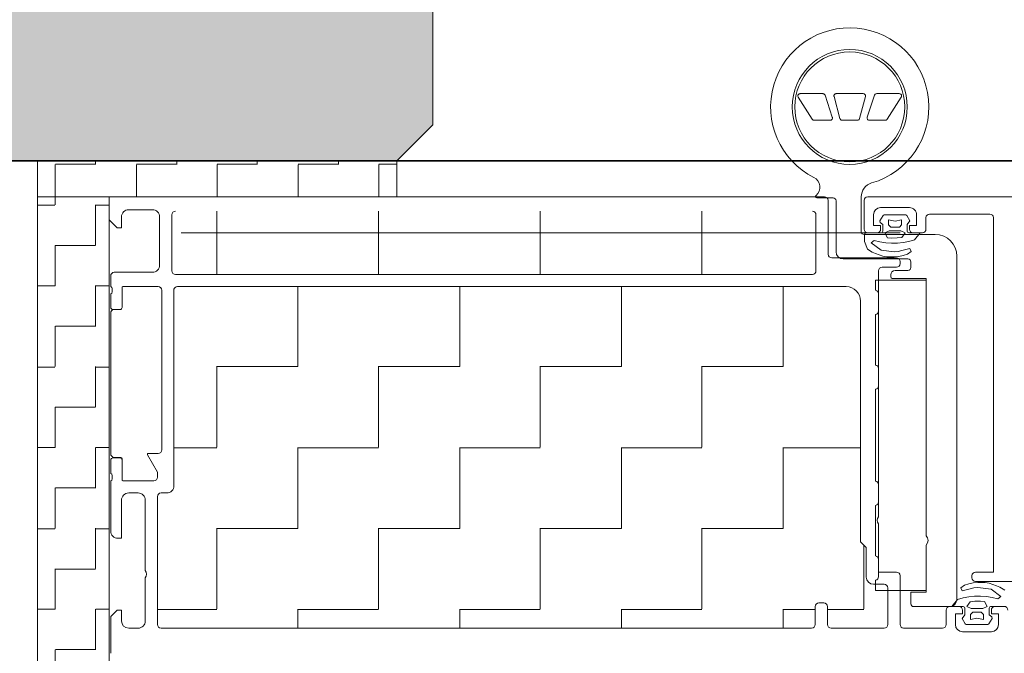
# Model space of a CAD drawing. Header units: metres. Extents: x 1314 to 1415, y -87 to -52.
# Tile 565 of 656: x 1411.6113 to 1411.7483, y -76.2249 to -76.1367. Entities that reach past the tile are written whole.
import ezdxf

# ---------------------------------------------------------------- set-up
doc = ezdxf.new("R2010")
doc.units = ezdxf.units.M
doc.header["$PDMODE"] = 65
for name, pattern in [('AUSGEZOGEN', [0]), ('GETRENNT2_S10', [0.045, 0.02, -0.01, 0, -0.005, 0, -0.01]), ('STRICHPUNKT2_S5', [0.49999999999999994, 0.35, -0.05, 0.05, -0.05]), ('VERDECKT2_S2', [0.15000000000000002, 0.1, -0.05])]:
    doc.linetypes.add(name, pattern=pattern)
for name, color, linetype, lineweight in [('XR$8$Achsen', 4, 'AUSGEZOGEN', 13), ('XR$8$Fenster', 3, 'AUSGEZOGEN', 18), ('XR$8$Maßlinie 1_50', 7, 'AUSGEZOGEN', 25), ('XR$8$Muster', 4, 'AUSGEZOGEN', 13), ('XR$8$Möblierung', 4, 'AUSGEZOGEN', 13), ('XR$8$SNL_D_BD_FL_250', 7, 'AUSGEZOGEN', 18), ('XR$8$Wand Mauerwerk tr_1', 42, 'AUSGEZOGEN', 18)]:
    doc.layers.add(name, color=color, linetype=linetype, lineweight=lineweight)
doc.styles.add('ARIAL', font='arial.ttf')
doc.dimstyles.new('DIMSTYLE_29', dxfattribs={"dimtxt": 0.04, "dimasz": 0.03, "dimexe": 0, "dimexo": 1e-06, "dimgap": 0.02, "dimtad": 2, "dimdec": 1, "dimlfac": 100, "dimrnd": 0.5, "dimzin": 4, "dimdsep": 46, "dimtxsty": 'ARIAL', "dimblk1": 'ALL_ML_KREIS', "dimblk2": 'ALL_ML_KREIS', "dimsah": 1, "dimcen": 0, "dimse1": 1, "dimse2": 1, "dimclrd": 7, "dimclre": 7, "dimclrt": 7, "dimadec": 0, "dimazin": 0, "dimtfac": 1, "dimtdec": 0, "dimtix": 1, "dimtmove": 2, "dimatfit": 3, "dimfxl": 0, "dimtvp": 1.2, "dimtzin": 0, "dimlwd": 0, "dimlwe": 25, "dimarcsym": 0})
doc.dimstyles.new('DIMSTYLE_47', dxfattribs={"dimtxt": 0.04, "dimasz": 0.03, "dimexe": 0, "dimexo": 1e-06, "dimgap": 0.02, "dimtad": 2, "dimdec": 1, "dimlfac": 100, "dimrnd": 0.5, "dimzin": 12, "dimdsep": 46, "dimtxsty": 'ARIAL', "dimblk1": 'ALL_ML_KREIS', "dimblk2": 'ALL_ML_KREIS', "dimsah": 1, "dimcen": 0, "dimse1": 1, "dimse2": 1, "dimclrd": 7, "dimclre": 7, "dimclrt": 7, "dimadec": 0, "dimazin": 0, "dimtfac": 1, "dimtdec": 0, "dimtix": 1, "dimtmove": 2, "dimatfit": 3, "dimfxl": 0, "dimtvp": 1.2, "dimtzin": 0, "dimlwd": 0, "dimlwe": 25, "dimarcsym": 0})
doc.dimstyles.new('DIMSTYLE_49', dxfattribs={"dimtxt": 0.03, "dimasz": 0.03, "dimexe": 0, "dimexo": 1e-06, "dimgap": 0.015, "dimtad": 2, "dimdec": 0, "dimlfac": 100, "dimrnd": 0.5, "dimzin": 12, "dimdsep": 46, "dimtxsty": 'ARIAL', "dimblk1": 'ALL_ML_KREIS', "dimblk2": 'ALL_ML_KREIS', "dimsah": 1, "dimcen": 0, "dimse1": 1, "dimse2": 1, "dimclrd": 7, "dimclre": 7, "dimclrt": 7, "dimadec": 0, "dimazin": 0, "dimtfac": 1, "dimtdec": 0, "dimtix": 1, "dimtmove": 2, "dimatfit": 3, "dimfxl": 0, "dimtzin": 0, "dimlwd": 0, "dimlwe": 25, "dimarcsym": 0})
pattern_1 = [(90.00000000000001, (-0.02250000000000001, 0.0225), (-0.01125, 0.01125), [0.01125, -0.01125]), (180, (-0.02250000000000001, 0.0225), (-0.01125, -0.01125), [0.01125, -0.01125])]

# ---------------------------------------------------------------- blocks, each defined once
blk = doc.blocks.new('ALL_ML_KREIS')
at = {"color": 0, "linetype": 'ByBlock', "lineweight": -2}
for p, q in [((0, -0.5), (0, 0.5)), ((-1, 0), (0.5, 0))]:
    blk.add_line(p, q, dxfattribs=at)
blk.add_circle((0, 0), 0.15, dxfattribs=at)
blk = doc.blocks.new('*D398')
at = {"layer": 'DEFPOINTS', "color": 7, "linetype": 'AUSGEZOGEN', "lineweight": 25, "transparency": 33554687}
for p in [(1411.647754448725, -76.15636920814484), (1411.61942368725, -76.29636920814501), (1411.914987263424, -76.29636920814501)]:
    blk.add_point(p, dxfattribs=at)
at = {"layer": 'XR$8$Maßlinie 1_50', "color": 7, "linetype": 'AUSGEZOGEN', "lineweight": -2, "transparency": 33554687}
blk.add_line((1411.914987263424, -76.29636920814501), (1411.914987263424, -76.15636920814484), dxfattribs=at)
at = {"layer": 'XR$8$Maßlinie 1_50', "color": 7, "linetype": 'AUSGEZOGEN', "lineweight": 25, "transparency": 33554687, "xscale": 0.03, "yscale": 0.03, "zscale": 0.03}
for p, rotation in [((1411.914987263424, -76.15636920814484), 90), ((1411.914987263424, -76.29636920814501), 270)]:
    blk.add_blockref('ALL_ML_KREIS', p, dxfattribs=dict(at, rotation=rotation))
at = {"layer": 'XR$8$Maßlinie 1_50', "color": 7, "linetype": 'AUSGEZOGEN', "lineweight": 25, "transparency": 33554687, "insert": (1411.847696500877, -76.26766456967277), "char_height": 0.03, "width": 0.06, "attachment_point": 5, "rotation": 90, "style": 'ARIAL'}
blk.add_mtext('\\A1;{14}', dxfattribs=at)
blk = doc.blocks.new('*D399')
at = {"layer": 'DEFPOINTS', "color": 7, "linetype": 'AUSGEZOGEN', "lineweight": 25, "transparency": 33554687}
for p in [(1411.526784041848, -76.00636920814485), (1411.647754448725, -76.15636920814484), (1411.914987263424, -76.15636920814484)]:
    blk.add_point(p, dxfattribs=at)
at = {"layer": 'XR$8$Maßlinie 1_50', "color": 7, "linetype": 'AUSGEZOGEN', "lineweight": -2, "transparency": 33554687}
blk.add_line((1411.914987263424, -76.15636920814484), (1411.914987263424, -76.00636920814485), dxfattribs=at)
at = {"layer": 'XR$8$Maßlinie 1_50', "color": 7, "linetype": 'AUSGEZOGEN', "lineweight": 25, "transparency": 33554687, "xscale": 0.03, "yscale": 0.03, "zscale": 0.03}
for p, rotation in [((1411.914987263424, -76.00636920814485), 90), ((1411.914987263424, -76.15636920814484), 270)]:
    blk.add_blockref('ALL_ML_KREIS', p, dxfattribs=dict(at, rotation=rotation))
at = {"layer": 'XR$8$Maßlinie 1_50', "color": 7, "linetype": 'AUSGEZOGEN', "lineweight": 25, "transparency": 33554687, "insert": (1411.847696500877, -76.082838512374), "char_height": 0.03, "width": 0.06, "attachment_point": 5, "rotation": 90, "style": 'ARIAL'}
blk.add_mtext('\\A1;{15}', dxfattribs=at)
blk = doc.blocks.new('*D403')
at = {"layer": 'DEFPOINTS', "color": 7, "linetype": 'AUSGEZOGEN', "lineweight": 25, "transparency": 33554687}
for p in [(1411.523766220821, -75.77764860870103), (1411.668766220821, -76.13459237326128), (1411.523766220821, -76.2093692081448)]:
    blk.add_point(p, dxfattribs=at)
at = {"layer": 'XR$8$Maßlinie 1_50', "color": 7, "linetype": 'AUSGEZOGEN', "lineweight": -2, "transparency": 33554687}
blk.add_line((1411.523766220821, -75.77764860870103), (1411.668766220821, -75.77764860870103), dxfattribs=at)
at = {"layer": 'XR$8$Maßlinie 1_50', "color": 7, "linetype": 'AUSGEZOGEN', "lineweight": 25, "transparency": 33554687, "xscale": 0.03, "yscale": 0.03, "zscale": 0.03, "rotation": 180}
blk.add_blockref('ALL_ML_KREIS', (1411.523766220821, -75.77764860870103), dxfattribs=at)
at = {"layer": 'XR$8$Maßlinie 1_50', "color": 7, "linetype": 'AUSGEZOGEN', "lineweight": 25, "transparency": 33554687, "xscale": 0.03, "yscale": 0.03, "zscale": 0.03}
blk.add_blockref('ALL_ML_KREIS', (1411.668766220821, -75.77764860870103), dxfattribs=at)
at = {"layer": 'XR$8$Maßlinie 1_50', "color": 7, "linetype": 'AUSGEZOGEN', "lineweight": 25, "transparency": 33554687, "insert": (1411.612536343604, -75.74764860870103), "char_height": 0.04, "width": 0.16, "attachment_point": 5, "style": 'ARIAL'}
blk.add_mtext('\\A1;{\\A1;{14\\H0.026400;\\S5^ ;}}', dxfattribs=at)
blk = doc.blocks.new('*D408')
at = {"layer": 'DEFPOINTS', "color": 7, "linetype": 'AUSGEZOGEN', "lineweight": 25, "transparency": 33554687}
for p in [(1411.523766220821, -75.8931445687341), (1411.608766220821, -76.13559676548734), (1411.523766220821, -76.2093692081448)]:
    blk.add_point(p, dxfattribs=at)
at = {"layer": 'XR$8$Maßlinie 1_50', "color": 7, "linetype": 'AUSGEZOGEN', "lineweight": -2, "transparency": 33554687}
blk.add_line((1411.523766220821, -75.8931445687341), (1411.608766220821, -75.8931445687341), dxfattribs=at)
at = {"layer": 'XR$8$Maßlinie 1_50', "color": 7, "linetype": 'AUSGEZOGEN', "lineweight": 25, "transparency": 33554687, "xscale": 0.03, "yscale": 0.03, "zscale": 0.03, "rotation": 180}
blk.add_blockref('ALL_ML_KREIS', (1411.523766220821, -75.8931445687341), dxfattribs=at)
at = {"layer": 'XR$8$Maßlinie 1_50', "color": 7, "linetype": 'AUSGEZOGEN', "lineweight": 25, "transparency": 33554687, "xscale": 0.03, "yscale": 0.03, "zscale": 0.03}
blk.add_blockref('ALL_ML_KREIS', (1411.608766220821, -75.8931445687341), dxfattribs=at)
at = {"layer": 'XR$8$Maßlinie 1_50', "color": 7, "linetype": 'AUSGEZOGEN', "lineweight": 25, "transparency": 33554687, "insert": (1411.584075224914, -75.862462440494), "char_height": 0.04, "width": 0.12, "attachment_point": 5, "style": 'ARIAL'}
blk.add_mtext('\\A1;{\\A1;{8\\H0.026400;\\S5^ ;}}', dxfattribs=at)

msp = doc.modelspace()

# ---------------------------------------------------------------- hatches: boundary and pattern name
at = {"layer": 'XR$8$Muster', "linetype": 'AUSGEZOGEN', "lineweight": 13, "transparency": 33554687}
h = msp.add_hatch(dxfattribs=at)
h.set_pattern_fill('MUSTER', color=4, scale=0.005625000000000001, angle=90.00000000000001, style=0, pattern_type=2)
h.set_pattern_definition([(90.00000000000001, (-0.01125, 0.01125), (-0.005625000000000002, 0.005625), [0.005625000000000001, -0.005625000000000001]), (180, (-0.01125, 0.01125), (-0.005625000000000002, -0.005625), [0.005625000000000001, -0.005625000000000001])])
h.paths.add_polyline_path([(1411.623766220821, -76.16136920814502), (1411.663766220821, -76.1613692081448), (1411.663766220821, -76.15636920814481), (1411.613766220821, -76.15636920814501), (1411.613766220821, -76.25636920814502), (1411.623766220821, -76.25636920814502)], flags=0)
h = msp.add_hatch(dxfattribs=at)
h.set_pattern_fill('MUSTER', color=4, scale=0.01125, angle=90.00000000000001, style=0, pattern_type=2)
h.set_pattern_definition(pattern_1)
h.paths.add_polyline_path([(1411.722066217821, -76.16386920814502), (1411.721566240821, -76.16336919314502), (1411.632966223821, -76.16336920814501), (1411.632466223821, -76.16386924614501), (1411.632466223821, -76.17166920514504), (1411.632966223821, -76.17216920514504), (1411.721566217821, -76.17216920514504), (1411.722066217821, -76.17166920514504)], flags=0)
h = msp.add_hatch(dxfattribs=at)
h.set_pattern_fill('MUSTER', color=4, scale=0.01125, angle=90.00000000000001, style=0, pattern_type=2)
h.set_pattern_definition(pattern_1)
h.paths.add_polyline_path([(1411.631766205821, -76.20256921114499), (1411.630966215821, -76.20256921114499), (1411.630466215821, -76.20306921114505), (1411.630466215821, -76.22086921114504), (1411.630966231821, -76.22136921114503), (1411.721466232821, -76.22136921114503), (1411.721966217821, -76.22086922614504), (1411.721966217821, -76.21836922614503), (1411.722466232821, -76.21786922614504), (1411.723166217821, -76.21786922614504), (1411.72366621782, -76.21836922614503), (1411.72366621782, -76.22086922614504), (1411.72416623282, -76.22136922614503), (1411.731566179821, -76.22136922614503), (1411.732066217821, -76.22086922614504), (1411.732066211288, -76.21610924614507), (1411.730366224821, -76.21610924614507), (1411.730366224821, -76.21526925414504), (1411.730066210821, -76.21526925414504), (1411.729066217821, -76.21426926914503), (1411.729066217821, -76.21016922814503), (1411.728266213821, -76.20936922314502), (1411.728266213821, -76.17586893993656), (1411.727680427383, -76.17445472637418), (1411.726266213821, -76.17386893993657), (1411.633242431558, -76.17386892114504), (1411.632766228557, -76.174216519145), (1411.632766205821, -76.20156921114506)], flags=0)
at = {"layer": 'XR$8$Möblierung', "linetype": 'AUSGEZOGEN', "lineweight": 13, "transparency": 33554687}
msp.add_hatch(color=253, dxfattribs=at).paths.add_polyline_path([(1411.663766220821, -76.00636920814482), (1410.703766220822, -76.00636920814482), (1410.699777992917, -76.01035743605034), (1410.699777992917, -76.01675281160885), (1410.698766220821, -76.15636920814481), (1410.698766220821, -76.5308628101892), (1410.703766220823, -76.53586281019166), (1410.773766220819, -76.53586281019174), (1410.778766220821, -76.5308628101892), (1410.778766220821, -76.08636920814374), (1411.608766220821, -76.08636920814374), (1411.608766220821, -76.15636920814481), (1411.663766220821, -76.15636920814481), (1411.668766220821, -76.15136920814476), (1411.668766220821, -76.01136920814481)])

# ---------------------------------------------------------------- linework, layer by layer
at = {"layer": 'XR$8$Achsen', "color": 4, "linetype": 'STRICHPUNKT2_S5', "lineweight": 35, "transparency": 33554687}
msp.add_line((1410.121630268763, -76.15636920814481), (1414.924918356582, -76.15636920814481), dxfattribs=at)
at = {"layer": 'XR$8$Achsen', "color": 7, "linetype": 'AUSGEZOGEN', "lineweight": 13, "transparency": 33554687}
msp.add_line((1411.663766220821, -76.15636920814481), (1411.663766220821, -76.1613692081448), dxfattribs=at)
at = {"layer": 'XR$8$Fenster', "color": 7, "linetype": 'AUSGEZOGEN', "lineweight": 13, "transparency": 33554687}
msp.add_lwpolyline([(1411.613766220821, -76.29636920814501), (1411.533766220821, -76.29636920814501), (1411.533766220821, -76.15636920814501), (1411.613766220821, -76.15636920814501), (1411.613766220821, -76.29636920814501)], close=True, dxfattribs=at)
at = {"layer": 'XR$8$Möblierung', "color": 4, "linetype": 'AUSGEZOGEN', "lineweight": 13, "transparency": 33554687}
msp.add_line((1411.623766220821, -76.16136920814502), (1411.613766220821, -76.16136920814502), dxfattribs=at)
at = {"layer": 'XR$8$SNL_D_BD_FL_250', "color": 7, "linetype": 'AUSGEZOGEN', "lineweight": 13, "transparency": 33554687}
for p, q in [((1411.719547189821, -76.14731454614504), (1411.71955709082, -76.14724603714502)), ((1411.719552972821, -76.14738603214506), (1411.719547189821, -76.14731454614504)), ((1411.71957422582, -76.14745782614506), (1411.719552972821, -76.14738603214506)), ((1411.71955709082, -76.14724603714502), (1411.719582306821, -76.14718306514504)), ((1411.719610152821, -76.14752724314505), (1411.71957422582, -76.14745782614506)), ((1411.719582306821, -76.14718306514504), (1411.719621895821, -76.14712798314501)), ((1411.719610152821, -76.14752724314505), (1411.721542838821, -76.15056432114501)), ((1411.721542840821, -76.15056432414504), (1411.71961015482, -76.147527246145)), ((1411.719621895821, -76.14712798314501), (1411.71967437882, -76.14708284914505)), ((1411.71967437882, -76.14708284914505), (1411.719737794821, -76.14704934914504)), ((1411.719737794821, -76.14704934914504), (1411.719809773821, -76.14702873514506)), ((1411.719809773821, -76.14702873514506), (1411.719887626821, -76.14702177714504)), ((1411.719887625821, -76.14702177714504), (1411.723014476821, -76.14702177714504)), ((1411.723014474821, -76.14702177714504), (1411.719887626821, -76.14702177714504)), ((1411.723014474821, -76.14702177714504), (1411.723083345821, -76.14702875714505)), ((1411.723083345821, -76.14702875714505), (1411.723148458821, -76.14704943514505)), ((1411.723148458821, -76.14704943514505), (1411.723207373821, -76.14708303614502)), ((1411.723207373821, -76.14708303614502), (1411.723257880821, -76.14712830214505)), ((1411.723257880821, -76.14712830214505), (1411.72329808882, -76.14718353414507)), ((1411.72329808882, -76.14718353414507), (1411.723326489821, -76.14724666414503)), ((1411.723326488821, -76.14724666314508), (1411.72433884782, -76.15028373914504)), ((1411.724338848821, -76.15028374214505), (1411.723326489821, -76.14724666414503)), ((1411.724564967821, -76.14736753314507), (1411.724566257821, -76.14729879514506)), ((1411.724577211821, -76.14743720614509), (1411.724564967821, -76.14736753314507)), ((1411.724566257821, -76.14729879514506), (1411.724581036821, -76.14723339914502)), ((1411.724577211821, -76.14743720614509), (1411.725405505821, -76.15047428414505)), ((1411.725405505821, -76.15047428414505), (1411.724577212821, -76.14743720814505)), ((1411.724581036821, -76.14723339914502), (1411.724608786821, -76.14717363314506)), ((1411.724608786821, -76.14717363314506), (1411.724648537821, -76.14712159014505)), ((1411.724648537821, -76.14712159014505), (1411.724698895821, -76.14707909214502)), ((1411.724698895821, -76.14707909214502), (1411.724758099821, -76.14704762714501)), ((1411.724758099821, -76.14704762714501), (1411.724824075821, -76.14702829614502)), ((1411.724824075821, -76.14702829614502), (1411.724894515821, -76.14702177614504)), ((1411.724894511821, -76.14702177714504), (1411.728637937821, -76.14702177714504)), ((1411.72863793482, -76.14702177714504), (1411.724894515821, -76.14702177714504)), ((1411.728126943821, -76.15047428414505), (1411.728955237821, -76.14743720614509)), ((1411.728955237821, -76.14743720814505), (1411.728126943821, -76.15047428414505)), ((1411.728637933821, -76.14702177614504), (1411.728708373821, -76.14702829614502)), ((1411.728708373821, -76.14702829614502), (1411.728774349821, -76.14704762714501)), ((1411.728774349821, -76.14704762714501), (1411.728833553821, -76.14707909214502)), ((1411.728833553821, -76.14707909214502), (1411.728883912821, -76.14712159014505)), ((1411.728883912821, -76.14712159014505), (1411.728923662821, -76.14717363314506)), ((1411.728923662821, -76.14717363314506), (1411.728951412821, -76.14723339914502)), ((1411.728951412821, -76.14723339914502), (1411.728966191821, -76.14729879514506)), ((1411.728967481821, -76.14736753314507), (1411.728955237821, -76.14743720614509)), ((1411.728966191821, -76.14729879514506), (1411.728967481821, -76.14736753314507)), ((1411.730205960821, -76.14724666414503), (1411.729193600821, -76.15028374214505)), ((1411.72919360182, -76.15028373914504), (1411.730205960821, -76.14724666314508)), ((1411.730205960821, -76.14724666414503), (1411.73023436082, -76.14718353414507)), ((1411.73023436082, -76.14718353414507), (1411.730274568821, -76.14712830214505)), ((1411.730274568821, -76.14712830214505), (1411.730325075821, -76.14708303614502)), ((1411.730325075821, -76.14708303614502), (1411.730383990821, -76.14704943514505)), ((1411.730383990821, -76.14704943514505), (1411.730449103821, -76.14702875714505)), ((1411.730449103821, -76.14702875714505), (1411.730517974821, -76.14702177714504)), ((1411.730517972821, -76.14702177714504), (1411.733644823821, -76.14702177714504)), ((1411.733644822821, -76.14702177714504), (1411.730517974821, -76.14702177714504)), ((1411.733922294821, -76.147527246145), (1411.731989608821, -76.15056432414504)), ((1411.731989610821, -76.15056432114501), (1411.733922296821, -76.14752724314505)), ((1411.733644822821, -76.14702177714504), (1411.733722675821, -76.14702873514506)), ((1411.733722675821, -76.14702873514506), (1411.733794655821, -76.14704934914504)), ((1411.733794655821, -76.14704934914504), (1411.733858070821, -76.14708284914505)), ((1411.733858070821, -76.14708284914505), (1411.733910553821, -76.14712798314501)), ((1411.733910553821, -76.14712798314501), (1411.733950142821, -76.14718306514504)), ((1411.733958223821, -76.14745782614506), (1411.733922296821, -76.14752724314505)), ((1411.733950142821, -76.14718306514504), (1411.733975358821, -76.14724603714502)), ((1411.73397947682, -76.14738603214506), (1411.733958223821, -76.14745782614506)), ((1411.733975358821, -76.14724603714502), (1411.733985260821, -76.14731454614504)), ((1411.733985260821, -76.14731454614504), (1411.73397947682, -76.14738603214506)), ((1411.724338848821, -76.15028374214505), (1411.724355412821, -76.15035522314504)), ((1411.729177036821, -76.15035522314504), (1411.729193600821, -76.15028374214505)), ((1411.721583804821, -76.15061651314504), (1411.721542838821, -76.15056432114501)), ((1411.721633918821, -76.15065914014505), (1411.721583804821, -76.15061651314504)), ((1411.721691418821, -76.15069070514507), (1411.721633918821, -76.15065914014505)), ((1411.72175428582, -76.15071009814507), (1411.721691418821, -76.15069070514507)), ((1411.721820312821, -76.15071663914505), (1411.72175428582, -76.15071009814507)), ((1411.724026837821, -76.15071663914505), (1411.721820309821, -76.15071663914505)), ((1411.721820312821, -76.15071663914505), (1411.724026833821, -76.15071663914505)), ((1411.724099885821, -76.15070974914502), (1411.724026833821, -76.15071663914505)), ((1411.724167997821, -76.15068933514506), (1411.724099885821, -76.15070974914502)), ((1411.724228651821, -76.15065615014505), (1411.724167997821, -76.15068933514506)), ((1411.724279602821, -76.15061142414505), (1411.724228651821, -76.15065615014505)), ((1411.72431896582, -76.15055681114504), (1411.724279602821, -76.15061142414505)), ((1411.724345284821, -76.15049433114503), (1411.72431896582, -76.15055681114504)), ((1411.724357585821, -76.15042629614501), (1411.724345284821, -76.15049433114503)), ((1411.724355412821, -76.15035522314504), (1411.724357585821, -76.15042629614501)), ((1411.725431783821, -76.15054176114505), (1411.725405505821, -76.15047428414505)), ((1411.725471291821, -76.15060117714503), (1411.725431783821, -76.15054176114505)), ((1411.725522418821, -76.15065010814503), (1411.725471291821, -76.15060117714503)), ((1411.725583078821, -76.15068655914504), (1411.725522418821, -76.15065010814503)), ((1411.725650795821, -76.15070904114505), (1411.725583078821, -76.15068655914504)), ((1411.725722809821, -76.15071663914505), (1411.725650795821, -76.15070904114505)), ((1411.72780964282, -76.15071663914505), (1411.72572280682, -76.15071663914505)), ((1411.725722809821, -76.15071663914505), (1411.727809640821, -76.15071663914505)), ((1411.727881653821, -76.15070904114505), (1411.727809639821, -76.15071663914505)), ((1411.727949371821, -76.15068655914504), (1411.727881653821, -76.15070904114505)), ((1411.728010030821, -76.15065010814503), (1411.727949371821, -76.15068655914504)), ((1411.728061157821, -76.15060117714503), (1411.728010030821, -76.15065010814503)), ((1411.728100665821, -76.15054176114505), (1411.728061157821, -76.15060117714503)), ((1411.728126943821, -76.15047428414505), (1411.728100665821, -76.15054176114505)), ((1411.729174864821, -76.15042629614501), (1411.729177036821, -76.15035522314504)), ((1411.729187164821, -76.15049433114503), (1411.729174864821, -76.15042629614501)), ((1411.729213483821, -76.15055681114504), (1411.729187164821, -76.15049433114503)), ((1411.729252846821, -76.15061142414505), (1411.729213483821, -76.15055681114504)), ((1411.72930379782, -76.15065615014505), (1411.729252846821, -76.15061142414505)), ((1411.729364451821, -76.15068933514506), (1411.72930379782, -76.15065615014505)), ((1411.729432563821, -76.15070974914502), (1411.729364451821, -76.15068933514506)), ((1411.729505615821, -76.15071663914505), (1411.729432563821, -76.15070974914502)), ((1411.731712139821, -76.15071663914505), (1411.729505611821, -76.15071663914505)), ((1411.729505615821, -76.15071663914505), (1411.731712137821, -76.15071663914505)), ((1411.731778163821, -76.15071009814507), (1411.731712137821, -76.15071663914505)), ((1411.731841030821, -76.15069070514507), (1411.731778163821, -76.15071009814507)), ((1411.73189853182, -76.15065914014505), (1411.731841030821, -76.15069070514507)), ((1411.73194864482, -76.15061651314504), (1411.73189853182, -76.15065914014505)), ((1411.731989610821, -76.15056432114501), (1411.73194864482, -76.15061651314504)), ((1411.723266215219, -76.16136920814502), (1411.623766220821, -76.16136920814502)), ((1411.623766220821, -76.16136920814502), (1411.623766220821, -76.25636920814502)), ((1411.722211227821, -76.16151920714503), (1411.724466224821, -76.16151920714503)), ((1411.723766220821, -76.16561920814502), (1411.723766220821, -76.16186920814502)), ((1411.723766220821, -76.16561920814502), (1411.723766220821, -76.16186920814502)), ((1411.723766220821, -76.16936920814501), (1411.723766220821, -76.16186920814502)), ((1411.724866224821, -76.16191920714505), (1411.724866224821, -76.16901920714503)), ((1411.728366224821, -76.16621920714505), (1411.728366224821, -76.16136080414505)), ((1411.728766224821, -76.16586920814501), (1411.728766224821, -76.16186920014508)), ((1412.818266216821, -76.16136920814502), (1411.729266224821, -76.16136920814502)), ((1411.62646622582, -76.16316920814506), (1411.629766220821, -76.16316920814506)), ((1411.632466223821, -76.17166920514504), (1411.632466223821, -76.16386924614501)), ((1411.722066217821, -76.16386920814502), (1411.722066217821, -76.17166920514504)), ((1411.735066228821, -76.16286920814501), (1411.731066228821, -76.16286920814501)), ((1411.746266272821, -76.16376920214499), (1411.737866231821, -76.16376920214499)), ((1411.630766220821, -76.16416919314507), (1411.630766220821, -76.170869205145)), ((1411.737366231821, -76.164269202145), (1411.737366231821, -76.16586920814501)), ((1411.746766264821, -76.17186920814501), (1411.746766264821, -76.16426916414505)), ((1411.738666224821, -76.16661920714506), (1411.728766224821, -76.16661920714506)), ((1411.730566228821, -76.16636920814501), (1411.729266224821, -76.16636920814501)), ((1411.736866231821, -76.16636920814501), (1411.735566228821, -76.16636920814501)), ((1411.733266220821, -76.16986920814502), (1411.724266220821, -76.16986920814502)), ((1411.72586622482, -76.17001920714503), (1411.734866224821, -76.17001920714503)), ((1411.733766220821, -76.17066867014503), (1411.733766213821, -76.17036921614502)), ((1411.735266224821, -76.17041920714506), (1411.735266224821, -76.17121920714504)), ((1411.741666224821, -76.21736920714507), (1411.741666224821, -76.16961920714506)), ((1411.629766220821, -76.17186920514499), (1411.624466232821, -76.17186920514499)), ((1411.721566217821, -76.17216920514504), (1411.632966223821, -76.17216920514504)), ((1411.730766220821, -76.17386893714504), (1411.730766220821, -76.17166867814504)), ((1411.731266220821, -76.17116867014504), (1411.733266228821, -76.17116867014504)), ((1411.734866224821, -76.17161920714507), (1411.733066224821, -76.17161920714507)), ((1411.623966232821, -76.17236920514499), (1411.623966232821, -76.17386893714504)), ((1411.730366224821, -76.17436934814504), (1411.730366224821, -76.17295924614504)), ((1411.730366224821, -76.17295924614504), (1411.737416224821, -76.17295924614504)), ((1411.732466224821, -76.17221920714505), (1411.732466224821, -76.17251920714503)), ((1411.732666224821, -76.17271920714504), (1411.737416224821, -76.17271920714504)), ((1411.737416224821, -76.17271920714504), (1411.737416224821, -76.20850776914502)), ((1411.623966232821, -76.17486892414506), (1411.623966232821, -76.17674893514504)), ((1411.624166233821, -76.17414212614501), (1411.624166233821, -76.17459572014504)), ((1411.625546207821, -76.17674893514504), (1411.625546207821, -76.17398893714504)), ((1411.625666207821, -76.17386893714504), (1411.630566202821, -76.17386892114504)), ((1411.631066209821, -76.17436889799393), (1411.631066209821, -76.19656920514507)), ((1411.632766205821, -76.20156921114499), (1411.632766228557, -76.174216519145)), ((1411.633242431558, -76.17386892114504), (1411.726266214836, -76.17386893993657)), ((1411.730766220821, -76.20586924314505), (1411.730766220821, -76.17386704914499)), ((1411.730766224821, -76.17725924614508), (1411.730766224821, -76.17485924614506)), ((1411.623966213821, -76.19710922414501), (1411.623966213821, -76.17752919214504)), ((1411.624266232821, -76.17704893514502), (1411.625246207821, -76.17704893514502)), ((1411.730366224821, -76.18476934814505), (1411.730366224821, -76.17774914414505)), ((1411.730766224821, -76.18765924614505), (1411.730766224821, -76.18525924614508)), ((1411.730366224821, -76.20091934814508), (1411.730366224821, -76.18814914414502)), ((1411.623966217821, -76.197987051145), (1411.623966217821, -76.19986706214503)), ((1411.625246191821, -76.19768705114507), (1411.624266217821, -76.19768705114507)), ((1411.625276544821, -76.19760922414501), (1411.624466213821, -76.19760922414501)), ((1411.625546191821, -76.200747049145), (1411.625546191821, -76.197987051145)), ((1411.625576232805, -76.20074703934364), (1411.625576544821, -76.19790926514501)), ((1411.630566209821, -76.19706920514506), (1411.629196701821, -76.19706920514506)), ((1411.623966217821, -76.20086704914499), (1411.623966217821, -76.20786918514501)), ((1411.624166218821, -76.20014026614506), (1411.624166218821, -76.20059386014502)), ((1411.629966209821, -76.20086920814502), (1411.625666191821, -76.20086704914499)), ((1411.730766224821, -76.20380924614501), (1411.730766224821, -76.20140924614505)), ((1411.626466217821, -76.20256921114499), (1411.627766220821, -76.20256921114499)), ((1411.628766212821, -76.203569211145), (1411.628766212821, -76.21336922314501)), ((1411.630466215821, -76.22086921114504), (1411.630466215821, -76.20306921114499)), ((1411.630966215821, -76.20256921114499), (1411.631766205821, -76.20256921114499)), ((1411.730366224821, -76.21131934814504), (1411.730366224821, -76.20429914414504)), ((1411.737416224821, -76.20983064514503), (1411.737416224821, -76.21636920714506)), ((1411.730766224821, -76.21420924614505), (1411.730766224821, -76.21180924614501)), ((1411.628766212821, -76.21436920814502), (1411.628766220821, -76.22036920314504)), ((1411.733766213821, -76.22086923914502), (1411.733766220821, -76.21406925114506)), ((1411.743766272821, -76.21436920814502), (1411.743766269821, -76.21406920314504)), ((1411.730066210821, -76.21526925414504), (1411.731566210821, -76.21526925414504)), ((1411.730366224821, -76.21610924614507), (1411.730366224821, -76.21469914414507)), ((1411.732066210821, -76.21576925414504), (1411.732066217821, -76.22086922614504)), ((1411.753266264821, -76.21486920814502), (1411.744266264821, -76.21486920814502)), ((1411.737416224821, -76.21610924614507), (1411.730366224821, -76.21610924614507)), ((1411.735266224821, -76.21636920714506), (1411.735266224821, -76.21796920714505)), ((1411.737416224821, -76.21636920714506), (1411.735266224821, -76.21636920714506)), ((1411.721966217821, -76.21836922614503), (1411.721966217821, -76.22086922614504)), ((1411.723166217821, -76.21786922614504), (1411.722466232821, -76.21786922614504)), ((1411.72366621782, -76.22086922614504), (1411.72366621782, -76.21836922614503)), ((1411.735666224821, -76.21836920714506), (1411.740666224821, -76.21836920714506)), ((1411.741966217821, -76.21836920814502), (1411.740666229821, -76.21836920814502)), ((1411.748266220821, -76.21836920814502), (1411.746966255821, -76.21836920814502)), ((1411.623966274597, -76.22486893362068), (1411.623966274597, -76.21976915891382)), ((1411.740166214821, -76.21886920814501), (1411.740166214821, -76.22086920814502)), ((1411.627766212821, -76.22136921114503), (1411.626466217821, -76.22136921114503)), ((1411.721466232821, -76.22136921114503), (1411.630966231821, -76.22136921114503)), ((1411.731566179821, -76.22136922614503), (1411.72416623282, -76.22136922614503)), ((1411.739666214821, -76.22136920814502), (1411.734266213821, -76.22136920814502)), ((1411.746466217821, -76.22186920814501), (1411.742466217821, -76.22186920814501))]:
    msp.add_line(p, q, dxfattribs=at)
for points in [[(1411.723266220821, -76.16136920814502), (1411.623766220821, -76.16136920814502), (1411.623766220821, -76.16456920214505), (1411.624866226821, -76.16566920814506), (1411.625466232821, -76.16566920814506), (1411.625466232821, -76.164169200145)], [(1411.730066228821, -76.16386920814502), (1411.730066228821, -76.16536920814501), (1411.731066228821, -76.16536920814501), (1411.731066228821, -76.16586920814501)], [(1411.735066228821, -76.16586920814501), (1411.735066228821, -76.16536920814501), (1411.736066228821, -76.16536920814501), (1411.736066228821, -76.16386920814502)], [(1411.744266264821, -76.21356920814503), (1411.746766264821, -76.21356920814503), (1411.746766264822, -76.16426919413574)], [(1411.728266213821, -76.17586893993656), (1411.728266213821, -76.20936922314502), (1411.729066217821, -76.21016922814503), (1411.729066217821, -76.21426926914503)], [(1411.629077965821, -76.19726468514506), (1411.630466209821, -76.19966921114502), (1411.630466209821, -76.20036920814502)], [(1411.624966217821, -76.20886922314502), (1411.625466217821, -76.20886922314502), (1411.625466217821, -76.20356921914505)], [(1411.733266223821, -76.21356925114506), (1411.730766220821, -76.21356923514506), (1411.730766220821, -76.20686922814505)], [(1411.748316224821, -76.21606920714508), (1411.747656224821, -76.21568920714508), (1411.747186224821, -76.21547920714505), (1411.746666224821, -76.21528920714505), (1411.746146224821, -76.21512920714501), (1411.74561622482, -76.21502920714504), (1411.745066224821, -76.21499920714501), (1411.744566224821, -76.21499920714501), (1411.743936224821, -76.21506920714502), (1411.743936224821, -76.21506920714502), (1411.743326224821, -76.21519920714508), (1411.742726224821, -76.21538920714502), (1411.742226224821, -76.21576920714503), (1411.742416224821, -76.21615920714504), (1411.742976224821, -76.21604920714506), (1411.743506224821, -76.21587920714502), (1411.744046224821, -76.21575920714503), (1411.744596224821, -76.21569920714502), (1411.746416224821, -76.21594920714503), (1411.747776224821, -76.216989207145), (1411.747366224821, -76.21726920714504), (1411.746576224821, -76.21708920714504), (1411.745766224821, -76.21696920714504), (1411.74495622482, -76.21691920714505), (1411.744136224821, -76.21693920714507), (1411.743326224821, -76.21701920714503), (1411.742526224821, -76.21716920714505), (1411.741736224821, -76.21738920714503), (1411.740986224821, -76.218369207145), (1411.742556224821, -76.218369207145), (1411.742726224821, -76.21844920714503), (1411.742756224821, -76.21856920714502), (1411.742756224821, -76.21951920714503), (1411.742416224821, -76.22000920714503), (1411.742806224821, -76.22074920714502), (1411.742946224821, -76.22085920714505), (1411.745986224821, -76.220859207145), (1411.746116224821, -76.22075920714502), (1411.746586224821, -76.22003920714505), (1411.74653622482, -76.21977920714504), (1411.746166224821, -76.21952920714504), (1411.746166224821, -76.21856920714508), (1411.74624622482, -76.21839920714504), (1411.746366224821, -76.218369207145), (1411.748516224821, -76.218369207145)], [(1411.625466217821, -76.22036921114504), (1411.625466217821, -76.21886920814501), (1411.624866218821, -76.21886920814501), (1411.623966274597, -76.21976915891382)], [(1411.741466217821, -76.22086920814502), (1411.741466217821, -76.21936920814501), (1411.742466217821, -76.21936920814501), (1411.742466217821, -76.21886920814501)], [(1411.746466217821, -76.21886920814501), (1411.746466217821, -76.21936920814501), (1411.747466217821, -76.21936920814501), (1411.747466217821, -76.22086920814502)]]:
    msp.add_lwpolyline(points, dxfattribs=at)
for points in [[(1411.733596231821, -76.16966912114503), (1411.734206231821, -76.16953912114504), (1411.734806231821, -76.16934912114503), (1411.735306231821, -76.16896912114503), (1411.735116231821, -76.16857912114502), (1411.734556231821, -76.168689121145), (1411.734026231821, -76.16885912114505), (1411.733486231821, -76.16897912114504), (1411.732936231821, -76.16903912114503), (1411.731116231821, -76.16878912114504), (1411.729756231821, -76.16774912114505), (1411.730166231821, -76.16746912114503), (1411.730956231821, -76.16764912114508), (1411.731766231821, -76.16776912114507), (1411.732576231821, -76.167819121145), (1411.733396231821, -76.16779912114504), (1411.734206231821, -76.16771912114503), (1411.735006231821, -76.16756912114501), (1411.735796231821, -76.16734912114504), (1411.736546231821, -76.16636912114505), (1411.734976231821, -76.16636912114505), (1411.734806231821, -76.16628912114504), (1411.73477623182, -76.16616912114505), (1411.73477623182, -76.16521912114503), (1411.735116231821, -76.16472912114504), (1411.734726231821, -76.16398912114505), (1411.734586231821, -76.16387912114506), (1411.731546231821, -76.16387912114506), (1411.731416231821, -76.16397912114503), (1411.73094623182, -76.164699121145), (1411.730996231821, -76.16495912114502), (1411.731366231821, -76.16520912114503), (1411.731366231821, -76.16616912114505), (1411.731286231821, -76.16633912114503), (1411.731166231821, -76.16636912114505), (1411.729016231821, -76.16636912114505), (1411.728856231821, -76.16645912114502), (1411.728826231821, -76.16657912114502), (1411.728826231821, -76.16757912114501), (1411.729216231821, -76.16866912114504), (1411.729876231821, -76.16904912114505), (1411.730346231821, -76.16925912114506), (1411.730866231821, -76.169449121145), (1411.731386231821, -76.16960912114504), (1411.731916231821, -76.16970912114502), (1411.732466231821, -76.16973912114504), (1411.732966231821, -76.16973912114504), (1411.733596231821, -76.16966912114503)], [(1411.732466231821, -76.16557912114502), (1411.732166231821, -76.16527912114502), (1411.732166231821, -76.16457912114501), (1411.73306623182, -76.16473912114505), (1411.733966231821, -76.16457912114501), (1411.733966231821, -76.16527912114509), (1411.733666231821, -76.16557912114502), (1411.732466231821, -76.16557912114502)], [(1411.732026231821, -76.16707912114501), (1411.731666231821, -76.16636912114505), (1411.732256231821, -76.16609912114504), (1411.733866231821, -76.16608912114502), (1411.734476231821, -76.16636912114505), (1411.734016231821, -76.16702912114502), (1411.733356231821, -76.16709912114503), (1411.732596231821, -76.16711912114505), (1411.732026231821, -76.16707912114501)], [(1411.745506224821, -76.21765920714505), (1411.74586622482, -76.218369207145), (1411.745276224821, -76.21863920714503), (1411.743666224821, -76.21864920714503), (1411.743056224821, -76.218369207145), (1411.743516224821, -76.21770920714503), (1411.744176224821, -76.21763920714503), (1411.744936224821, -76.217619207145), (1411.745506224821, -76.21765920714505)], [(1411.745066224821, -76.21915920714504), (1411.745366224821, -76.21945920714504), (1411.745366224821, -76.22015920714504), (1411.744466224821, -76.21999920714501), (1411.743566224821, -76.22015920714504), (1411.743566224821, -76.21945920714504), (1411.743866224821, -76.21915920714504), (1411.745066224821, -76.21915920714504)]]:
    msp.add_lwpolyline(points, close=True, dxfattribs=at)
for centre, radius in [((1411.726766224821, -76.14886920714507), 0.008), ((1411.726766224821, -76.14886920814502), 0.007650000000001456)]:
    msp.add_circle(centre, radius, dxfattribs=at)
for centre, radius, start, end in [((1411.726766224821, -76.14886920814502), 0.01099999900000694, 286.076649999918, 243.1256520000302), ((1411.72111578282, -76.16001920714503), 0.0015, 310.1191670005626, 63.1256520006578), ((1411.730366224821, -76.16136080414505), 0.002, 106.0766499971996, 180), ((1411.722211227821, -76.16131920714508), 0.0001999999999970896, 130.1191669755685, 270), ((1411.723266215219, -76.16186921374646), 0.0005000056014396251, 0.0006418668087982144, 89.99935811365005), ((1411.724466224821, -76.16191920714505), 0.0004000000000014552, 0, 90), ((1411.729266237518, -76.16186922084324), 0.0005000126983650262, 90.00145503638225, 179.9976282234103), ((1411.626466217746, -76.16416919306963), 0.000999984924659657, 89.99953731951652, 180.0004053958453), ((1411.629766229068, -76.16416919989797), 0.000999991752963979, 0.0003869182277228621, 90.00047252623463), ((1411.632966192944, -76.16386917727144), 0.0004999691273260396, 89.99646147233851, 180.007892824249), ((1411.721566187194, -76.16386922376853), 0.0005000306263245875, 0.001790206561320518, 89.99385530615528), ((1411.731066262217, -76.16386924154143), 0.001000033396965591, 90.00191339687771, 179.9980865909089), ((1411.735066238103, -76.16386919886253), 0.0009999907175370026, 359.9994681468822, 90.00053185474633), ((1411.737866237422, -76.16426920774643), 0.0005000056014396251, 90.00064186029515, 179.9993581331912), ((1411.746266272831, -76.16426919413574), 0.0004999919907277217, 0.003436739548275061, 90), ((1411.728766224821, -76.16621920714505), 0.0004000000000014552, 180, 270), ((1411.72926625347, -76.16586917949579), 0.000500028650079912, 180.0032827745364, 269.9967172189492), ((1411.730566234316, -76.16586921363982), 0.0004999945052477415, 269.9993703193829, 0.0006296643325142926), ((1411.73556625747, -76.16586917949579), 0.000500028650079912, 180.0032827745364, 269.9967172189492), ((1411.736866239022, -76.16586921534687), 0.0004999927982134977, 269.9991747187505, 0.0008252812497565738), ((1411.738666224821, -76.16961920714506), 0.003, 0, 90), ((1411.724266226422, -76.16936920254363), 0.0005000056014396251, 180.0006418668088, 269.9993581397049), ((1411.72586622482, -76.16901920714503), 0.001, 180, 270), ((1411.733266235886, -76.17036918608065), 0.0004999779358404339, 359.9965547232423, 90.00172640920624), ((1411.733266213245, -76.17066866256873), 0.0005000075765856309, 270.0017849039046, 359.9991318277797), ((1411.734866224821, -76.17041920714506), 0.0004000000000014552, 0, 90), ((1411.624466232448, -76.17236920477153), 0.000499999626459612, 90, 180), ((1411.629766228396, -76.17086921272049), 0.0009999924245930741, 269.9995659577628, 0.000434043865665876), ((1411.632966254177, -76.17166917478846), 0.0005000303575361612, 180.0034783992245, 269.9965215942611), ((1411.721566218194, -76.17166920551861), 0.000499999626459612, 270, 0), ((1411.731266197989, -76.17166864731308), 0.0004999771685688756, 89.99738350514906, 180.0035332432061), ((1411.733066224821, -76.17221920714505), 0.0005999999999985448, 90, 180), ((1411.734866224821, -76.17121920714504), 0.0004000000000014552, 270, 0), ((1411.732666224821, -76.17251920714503), 0.0002000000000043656, 180, 270), ((1411.623887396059, -76.17413645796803), 0.000278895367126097, 358.8354593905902, 73.5800747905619), ((1411.62388736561, -76.17460138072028), 0.0002789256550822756, 286.4246123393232, 1.162852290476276), ((1411.625666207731, -76.1739889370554), 0.0001199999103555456, 90, 180), ((1411.630566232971, -76.17436889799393), 0.0004999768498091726, 359.9990659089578, 90.00345511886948), ((1411.633242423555, -76.17436890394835), 0.0004999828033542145, 89.99908290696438, 162.2550659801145), ((1411.726266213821, -76.17586893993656), 0.002, 0, 90), ((1411.730266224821, -76.17485924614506), 0.0005, 0, 78.46304102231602), ((1411.624466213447, -76.17752919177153), 0.000499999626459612, 106.154698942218, 180), ((1411.624266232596, -76.17674893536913), 0.0002999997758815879, 180, 270), ((1411.625246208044, -76.17674893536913), 0.000299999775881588, 270, 0), ((1411.730266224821, -76.17725924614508), 0.0005, 281.536958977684, 0), ((1411.730266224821, -76.18525924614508), 0.0005, 0, 78.46304102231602), ((1411.730266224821, -76.18765924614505), 0.0005, 281.5369589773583, 0), ((1411.630566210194, -76.19656920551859), 0.000499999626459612, 270, 0), ((1411.624466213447, -76.19710922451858), 0.000499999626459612, 180, 270), ((1411.624266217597, -76.1979870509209), 0.000299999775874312, 90, 180), ((1411.625246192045, -76.1979870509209), 0.000299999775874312, 0, 90), ((1411.625276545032, -76.19790922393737), 0.0002999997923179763, 359.99212990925, 90), ((1411.629204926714, -76.19720800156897), 0.0001390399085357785, 93.39130640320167, 204.0590826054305), ((1411.62388735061, -76.20013460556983), 0.0002789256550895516, 358.8371477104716, 73.57538761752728), ((1411.623887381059, -76.20059952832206), 0.0002788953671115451, 286.4199252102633, 1.164540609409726), ((1411.625666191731, -76.20074704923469), 0.0001199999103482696, 180, 270), ((1411.629966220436, -76.20036921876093), 0.0004999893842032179, 269.9987834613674, 0.001216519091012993), ((1411.730266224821, -76.20140924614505), 0.0005, 0, 78.46304102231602), ((1411.631766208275, -76.2015692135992), 0.0009999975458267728, 269.9998593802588, 0.0001406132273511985), ((1411.626466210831, -76.20356920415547), 0.0009999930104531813, 89.99959953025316, 180.0008588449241), ((1411.627766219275, -76.20356920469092), 0.0009999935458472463, 359.999630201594, 89.99991143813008), ((1411.630966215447, -76.20306921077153), 0.000499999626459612, 90, 180), ((1411.730266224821, -76.20380924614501), 0.0005, 281.5369589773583, 0), ((1411.731291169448, -76.20636923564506), 0.000724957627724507, 136.394810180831, 223.6051898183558), ((1411.624966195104, -76.20786924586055), 0.000999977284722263, 179.996521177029, 270.0013016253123), ((1411.736666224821, -76.20916920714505), 0.001, 318.5903780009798, 41.40962199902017), ((1411.730266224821, -76.21180924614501), 0.0005, 0, 78.46304102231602), ((1411.628241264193, -76.21386921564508), 0.000724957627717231, 316.3948101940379, 43.60518980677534), ((1411.730066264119, -76.2142692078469), 0.001000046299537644, 180.0035119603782, 269.9969464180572), ((1411.730266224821, -76.21420924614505), 0.0005, 281.536958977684, 0), ((1411.733266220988, -76.21406925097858), 0.0004999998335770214, 0, 89.9996753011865), ((1411.744266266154, -76.21406920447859), 0.0004999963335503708, 90.00015284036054, 179.9998471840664), ((1411.744266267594, -76.21436921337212), 0.000499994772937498, 179.9994010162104, 269.9996822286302), ((1411.73156622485, -76.21576924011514), 0.0004999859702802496, 359.9983922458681, 90.00160774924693), ((1411.740666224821, -76.21736920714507), 0.001, 270, 0), ((1411.722466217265, -76.21836922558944), 0.0004999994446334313, 89.99821749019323, 180), ((1411.723166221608, -76.21836922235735), 0.0004999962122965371, 359.9995659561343, 90.00043402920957), ((1411.735666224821, -76.21796920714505), 0.0004000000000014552, 180, 270), ((1411.740666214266, -76.21886920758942), 0.0004999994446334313, 89.99821749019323, 180), ((1411.74196621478, -76.21886921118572), 0.0005000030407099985, 0.0003484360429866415, 89.99965154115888), ((1411.746966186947, -76.21886917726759), 0.0004999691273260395, 89.99210718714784, 180.0035385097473), ((1411.748266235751, -76.2188691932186), 0.000499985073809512, 359.9930181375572, 90.00171088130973), ((1411.626466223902, -76.22036920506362), 0.001000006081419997, 180.0003484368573, 269.9996515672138), ((1411.627766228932, -76.22036921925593), 0.0009999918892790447, 269.9990769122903, 0.0009230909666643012), ((1411.630966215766, -76.22086921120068), 0.0004999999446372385, 180, 270.0018398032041), ((1411.721466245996, -76.22086923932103), 0.0004999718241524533, 269.9984900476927, 0.001509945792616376), ((1411.724166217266, -76.22086922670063), 0.0004999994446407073, 180, 270.0017825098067), ((1411.731566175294, -76.22086918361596), 0.0005000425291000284, 270.0005187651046, 359.995126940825), ((1411.734266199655, -76.22086922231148), 0.0004999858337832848, 180.0019290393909, 270.001623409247), ((1411.739666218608, -76.22086921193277), 0.0004999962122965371, 269.9995659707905, 0.000434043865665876), ((1411.742466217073, -76.22086920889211), 0.0009999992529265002, 180, 270), ((1411.746466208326, -76.22086919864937), 0.001000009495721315, 270.0005440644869, 359.9994559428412)]:
    msp.add_arc(centre, radius, start, end, dxfattribs=at)
at = {"layer": 'XR$8$Wand Mauerwerk tr_1', "color": 7, "linetype": 'AUSGEZOGEN', "lineweight": 18, "transparency": 33554687}
for p, q in [((1411.668766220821, -76.15136920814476), (1411.668766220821, -76.01136920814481)), ((1411.663766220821, -76.15636920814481), (1411.668766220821, -76.15136920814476)), ((1411.663766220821, -76.15636920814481), (1411.468766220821, -76.15636920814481))]:
    msp.add_line(p, q, dxfattribs=at)
at = {"layer": 'XR$8$Wand Mauerwerk tr_1', "color": 7, "linetype": 'AUSGEZOGEN', "lineweight": 25, "transparency": 33554687}
msp.add_line((1411.647754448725, -76.15636920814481), (1411.533766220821, -76.15636920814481), dxfattribs=at)
at = {"layer": 'XR$8$Wand Mauerwerk tr_1', "color": 7, "linetype": 'GETRENNT2_S10', "lineweight": 13, "transparency": 33554687}
msp.add_line((1411.888975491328, -76.15636920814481), (1411.663766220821, -76.15636920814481), dxfattribs=at)
at = {"layer": 'XR$8$Wand Mauerwerk tr_1', "color": 7, "linetype": 'VERDECKT2_S2', "lineweight": 13, "transparency": 33554687}
msp.add_line((1412.933766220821, -76.16636920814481), (1411.613766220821, -76.16636920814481), dxfattribs=at)

# ---------------------------------------------------------------- dimensions: what is measured, and where the dimension line sits
at = {"layer": 'XR$8$Maßlinie 1_50', "color": 7, "linetype": 'AUSGEZOGEN', "lineweight": 25, "transparency": 33554687}
for base, p2, dimstyle, picture, middle in [((1411.668766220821, -75.77764860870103), (1411.668766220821, -76.13459137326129), 'DIMSTYLE_29', '*D403', (1411.612536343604, -75.74764860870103)), ((1411.608766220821, -75.8931445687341), (1411.608766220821, -76.13559576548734), 'DIMSTYLE_47', '*D408', (1411.584075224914, -75.862462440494))]:
    dim = msp.add_linear_dim(base=base, p1=(1411.523766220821, -76.20936820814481), p2=p2, dimstyle=dimstyle, override={"dimpost": '<>', "dimclrd": 7, "dimclre": 7, "dimclrt": 7, "dimlwd": 0, "dimlwe": 25}, dxfattribs=at)
    dim.commit()
    dim.dimension.update_dxf_attribs({"geometry": picture, "text_midpoint": middle, "dimtype": 160})
for base, p1, p2, picture, middle in [((1411.914987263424, -76.00636920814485), (1411.647755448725, -76.15636920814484), (1411.526785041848, -76.00636920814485), '*D399', (1411.847696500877, -76.082838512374)), ((1411.914987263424, -76.15636920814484), (1411.61942468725, -76.29636920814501), (1411.647755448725, -76.15636920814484), '*D398', (1411.847696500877, -76.26766456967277))]:
    dim = msp.add_linear_dim(base=base, p1=p1, p2=p2, angle=90, dimstyle='DIMSTYLE_49', override={"dimpost": '<>', "dimclrd": 7, "dimclre": 7, "dimclrt": 7, "dimlwd": 0, "dimlwe": 25}, dxfattribs=at)
    dim.commit()
    dim.dimension.update_dxf_attribs({"geometry": picture, "text_midpoint": middle, "dimtype": 160})

doc.saveas('drawing.dxf')
